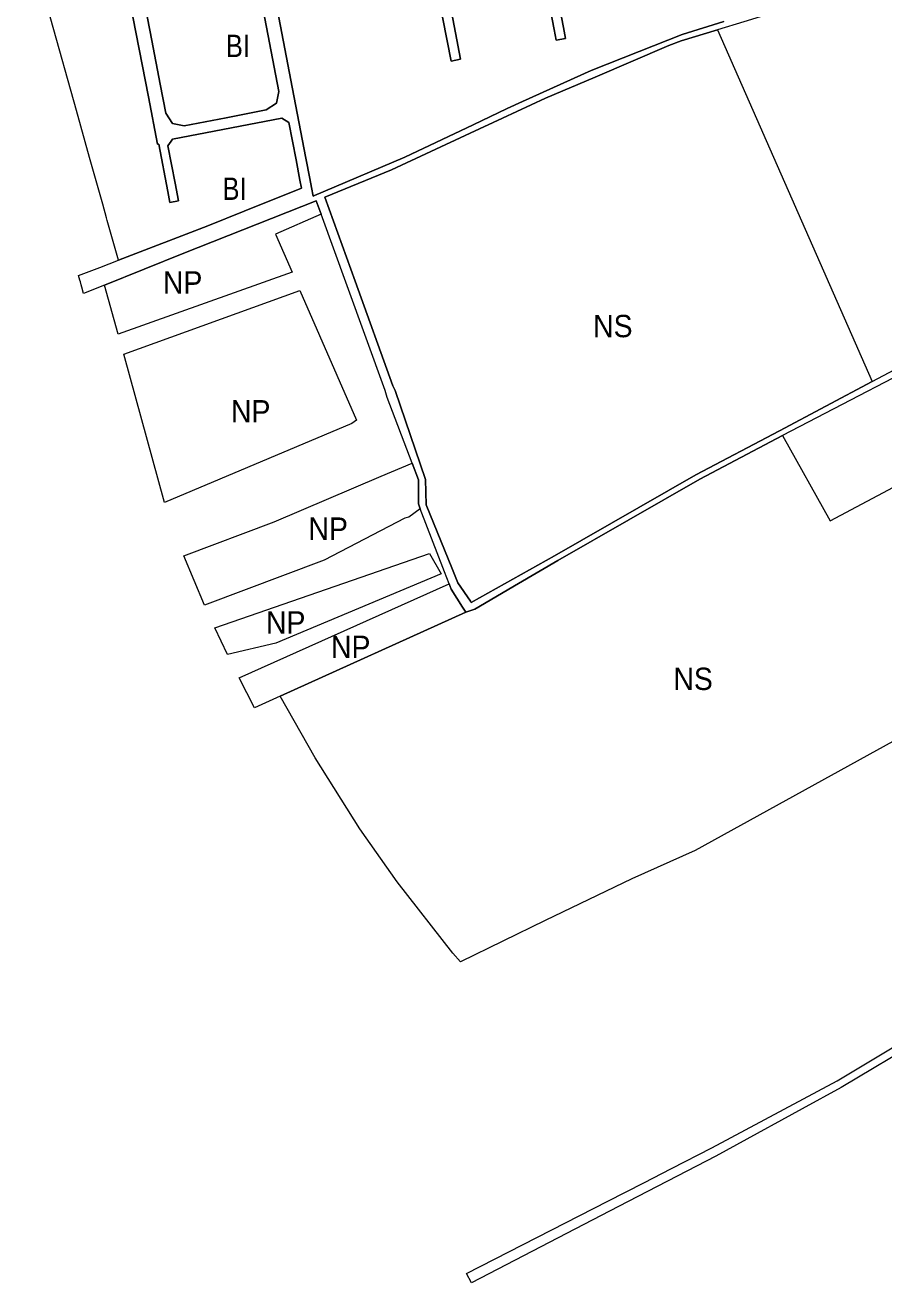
# Model space of a CAD drawing. Extents: x -650451 to -642268, y -1075216 to -1066610.
# Drawn here: x -649100 to -648639, y -1071173 to -1070498 of the extents above; entities that cross this region are included whole.
import ezdxf

# ---------------------------------------------------------------- set-up
doc = ezdxf.new("R2010")
doc.units = 0
doc.header["$LTSCALE"] = 4.8
for name, color, linetype, lineweight in [('15', 7, 'Continuous', 13), ('2', 7, 'Continuous', 13), ('48', 7, 'Continuous', 13), ('49', 7, 'Continuous', 13)]:
    doc.layers.add(name, color=color, linetype=linetype, lineweight=lineweight)
doc.layers.add('62', color=7, linetype='Continuous')

msp = doc.modelspace()

# ---------------------------------------------------------------- linework, layer by layer
at = {"layer": '15'}
msp.add_lwpolyline([(-648978.034, -1070460.216), (-648980.48, -1070447.55), (-648985.09, -1070423.63), (-648992.37, -1070385.94), (-648994.52, -1070381.33), (-648998.57, -1070378.27), (-649003.6, -1070377.47), (-649024.69, -1070379.32), (-649045.57, -1070381.14), (-649050.45, -1070383.02), (-649053.61, -1070387.2), (-649054.07, -1070392.41), (-649044.17, -1070443.69), (-649041.17, -1070459.26), (-649032.07, -1070506.39), (-649027.53, -1070529.95), (-649024.52, -1070545.51), (-649020.94, -1070550.94), (-649014.57, -1070552.25), (-648992.15, -1070547.93), (-648970.57, -1070543.76), (-648965.14, -1070540.18), (-648963.84, -1070533.81), (-648971.38, -1070494.68)], close=True, dxfattribs=at)
for points in [[(-648509.227, -1070426.957), (-648526.28, -1070433.85), (-648604.92, -1070462.79), (-648714.161, -1070496.376), (-648728.255, -1070500.709)], [(-648871.72, -1070488.29), (-648866.27, -1070516.56), (-648871.37, -1070517.54), (-648880.19, -1070471.86)], [(-648645.331, -1070689.546), (-648599.66, -1070665.32), (-648545.76, -1070636.22), (-648494.04, -1070610.73), (-648434.43, -1070578.53), (-648415.08, -1070568.07), (-648325.21, -1070518.84), (-648264.56, -1070486.34), (-648260.57, -1070484.2), (-648237.475, -1070470.361)], [(-648815.27, -1070477.22), (-648810.96, -1070499.54), (-648809.83, -1070505.38), (-648814.95, -1070506.36), (-648816.07, -1070500.53), (-648820.89, -1070475.5)], [(-649049.96, -1070624.38), (-649001.98, -1070605.92), (-648982.48, -1070598.08), (-648951.64, -1070585.69), (-648952.45, -1070581.47), (-648954.55, -1070570.57), (-648958.44, -1070550.43), (-648962.11, -1070548.09), (-649020.81, -1070559.41), (-649021.64, -1070560.56), (-649023.35, -1070562.95), (-649019.46, -1070583.1), (-649017.63, -1070592.56), (-649022.25, -1070593.46), (-649023.38, -1070587.58), (-649028.31, -1070562.05), (-649028.95, -1070562.17), (-649033.87, -1070536.64), (-649038.8, -1070511.12), (-649043.72, -1070485.59)], [(-648965.49, -1070485.68), (-648960.62, -1070510.89), (-648955.76, -1070536.11), (-648949.3, -1070569.56), (-648947.2, -1070580.45), (-648946.24, -1070585.44), (-648945.37, -1070589.94), (-648944.71, -1070589.72), (-648940.08, -1070587.75), (-648896.08, -1070569.01), (-648859.5, -1070551.65), (-648841.24, -1070542.98), (-648832.96, -1070539.25), (-648796.05, -1070522.63), (-648770.34, -1070512.39), (-648747.22, -1070503.19), (-648724.84, -1070496.31)], [(-648728.255, -1070500.709), (-648747.74, -1070506.7), (-648754.483, -1070509.232), (-648793.921, -1070526.057), (-648820.7, -1070537.41), (-648843.71, -1070548.13), (-648861.04, -1070556.21), (-648903.32, -1070575.91), (-648939.05, -1070590.62), (-648922.84, -1070635.69), (-648902.64, -1070691.87), (-648901.35, -1070694.37), (-648885.13, -1070741.96), (-648884.66, -1070755.61), (-648870.97, -1070789.43), (-648867.68, -1070797.55), (-648860.86, -1070807.36), (-648860.53, -1070807.99), (-648815.76, -1070782.92), (-648739.85, -1070739.54), (-648694.92, -1070715.85), (-648645.331, -1070689.546)], [(-648941.064, -1070599.735), (-648943.68, -1070592.52), (-649014.75, -1070620.59), (-649057.338, -1070637.689), (-649068.65, -1070642.23)], [(-648892.215, -1070733.293), (-648905.65, -1070698.06), (-648906.79, -1070694.25), (-648927.141, -1070638.141), (-648941.064, -1070599.735)], [(-648466.61, -1070600.21), (-648492.47, -1070614.2), (-648544.42, -1070639.42), (-648597.74, -1070668.62), (-648693.45, -1070718.46)], [(-649068.65, -1070642.23), (-649069.53, -1070638.9), (-649069.87, -1070637.64), (-649070.29, -1070636.05), (-649070.58, -1070635.1), (-649071.33, -1070632.6), (-649059.951, -1070628.223), (-649049.96, -1070624.38)], [(-648693.45, -1070718.46), (-648737.72, -1070741.88), (-648813.96, -1070785.53), (-648835.21, -1070797.94), (-648858.62, -1070811.62), (-648863.42, -1070813.31)], [(-648887.84, -1070757.84), (-648888.91, -1070755.05), (-648888.78, -1070742.3), (-648892.215, -1070733.293)], [(-648872.375, -1070798.112), (-648874.87, -1070791.61), (-648887.84, -1070757.84)], [(-648863.42, -1070813.31), (-648865.15, -1070810.58), (-648871.29, -1070800.94), (-648872.375, -1070798.112)], [(-648567.23, -1071012.14), (-648617.99, -1071042.21), (-648661.92, -1071068.24), (-648682.79, -1071079.69), (-648718.08, -1071099.04), (-648729.19, -1071105.13), (-648781.51, -1071132.24), (-648860.43, -1071173.14), (-648862.97, -1071168.09)], [(-648752.967, -1071111.861), (-648731.27, -1071100.77), (-648664.1, -1071064.78), (-648627.39, -1071042.65)], [(-648862.97, -1071168.09), (-648787.207, -1071129.363), (-648767.824, -1071119.455), (-648752.967, -1071111.861)]]:
    msp.add_lwpolyline(points, dxfattribs=at)
at = {"layer": '2'}
msp.add_lwpolyline([(-648978.034, -1070460.216), (-648971.38, -1070494.68), (-648963.84, -1070533.81), (-648965.14, -1070540.18), (-648970.57, -1070543.76), (-648992.15, -1070547.93), (-649014.57, -1070552.25), (-649020.94, -1070550.94), (-649024.52, -1070545.51), (-649027.53, -1070529.95), (-649032.07, -1070506.39), (-649041.17, -1070459.26), (-649044.17, -1070443.69), (-649054.07, -1070392.41), (-649053.61, -1070387.2), (-649050.45, -1070383.02), (-649045.57, -1070381.14), (-649024.69, -1070379.32), (-649003.6, -1070377.47), (-648998.57, -1070378.27), (-648994.52, -1070381.33), (-648992.37, -1070385.94), (-648985.09, -1070423.63), (-648980.48, -1070447.55)], close=True, dxfattribs=at)
for points in [[(-649049.96, -1070624.38), (-649055.93, -1070603.08), (-649056.32, -1070601.67), (-649058.38, -1070594.33), (-649065.42, -1070569.21), (-649072.47, -1070544.09), (-649100.01, -1070445.82)], [(-648880.19, -1070471.86), (-648871.37, -1070517.54), (-648866.27, -1070516.56), (-648871.72, -1070488.29)], [(-648820.89, -1070475.5), (-648816.07, -1070500.53), (-648814.95, -1070506.36), (-648809.83, -1070505.38), (-648810.96, -1070499.54), (-648815.27, -1070477.22)], [(-649043.72, -1070485.59), (-649038.8, -1070511.12), (-649033.87, -1070536.64), (-649028.95, -1070562.17), (-649028.31, -1070562.05), (-649023.38, -1070587.58), (-649022.25, -1070593.46), (-649017.63, -1070592.56), (-649019.46, -1070583.1), (-649023.35, -1070562.95), (-649021.64, -1070560.56), (-649020.81, -1070559.41), (-648962.11, -1070548.09), (-648958.44, -1070550.43), (-648954.55, -1070570.57), (-648952.45, -1070581.47), (-648951.64, -1070585.69), (-648982.48, -1070598.08), (-649001.98, -1070605.92), (-649049.96, -1070624.38)], [(-648724.84, -1070496.31), (-648747.22, -1070503.19), (-648770.34, -1070512.39), (-648796.05, -1070522.63), (-648832.96, -1070539.25), (-648841.24, -1070542.98), (-648859.5, -1070551.65), (-648896.08, -1070569.01), (-648940.08, -1070587.75), (-648944.71, -1070589.72), (-648945.37, -1070589.94), (-648946.24, -1070585.44), (-648947.2, -1070580.45), (-648949.3, -1070569.56), (-648955.76, -1070536.11), (-648960.62, -1070510.89), (-648965.49, -1070485.68)]]:
    msp.add_lwpolyline(points, dxfattribs=at)
at = {"layer": '48'}
msp.add_line((-648985.145, -1070848.538), (-648872.375, -1070798.112), dxfattribs=at)
for points in [[(-649057.338, -1070637.689), (-649014.75, -1070620.59), (-648943.68, -1070592.52), (-648941.064, -1070599.735)], [(-648941.064, -1070599.735), (-648965.569, -1070610.382), (-648956.687, -1070630.825), (-649050.081, -1070663.981), (-649057.338, -1070637.689)], [(-649014.888, -1070782.994), (-648966.35, -1070764.7), (-648908.94, -1070740.19), (-648892.215, -1070733.293)], [(-648892.215, -1070733.293), (-648888.78, -1070742.3), (-648888.91, -1070755.05), (-648887.84, -1070757.84)], [(-648887.84, -1070757.84), (-648894.08, -1070762.22), (-648896.11, -1070762.73), (-648939.5, -1070785.4), (-649003.641, -1070809.566), (-649014.888, -1070782.994)], [(-648872.375, -1070798.112), (-648871.29, -1070800.94), (-648865.15, -1070810.58), (-648863.42, -1070813.31), (-648963.107, -1070858.328), (-648976.834, -1070864.527), (-648985.145, -1070848.538)]]:
    msp.add_lwpolyline(points, dxfattribs=at)
for points in [[(-649047.11, -1070674.743), (-648952.455, -1070640.564), (-648922.196, -1070710.207), (-648924.668, -1070712.022), (-649025.129, -1070754.377)], [(-648998.132, -1070821.723), (-648882.919, -1070781.673), (-648876.64, -1070792.6), (-648965.475, -1070829.829), (-648991.386, -1070835.954)]]:
    msp.add_lwpolyline(points, close=True, dxfattribs=at)
at = {"layer": '49'}
for p, q in [((-648728.255, -1070500.709), (-648645.331, -1070689.546)), ((-648963.107, -1070858.328), (-648863.42, -1070813.31))]:
    msp.add_line(p, q, dxfattribs=at)
for points in [[(-648645.331, -1070689.546), (-648694.92, -1070715.85), (-648739.85, -1070739.54), (-648815.76, -1070782.92), (-648860.53, -1070807.99), (-648860.86, -1070807.36), (-648867.68, -1070797.55), (-648870.97, -1070789.43), (-648884.66, -1070755.61), (-648885.13, -1070741.96), (-648901.35, -1070694.37), (-648902.64, -1070691.87), (-648922.84, -1070635.69), (-648939.05, -1070590.62), (-648903.32, -1070575.91), (-648861.04, -1070556.21), (-648843.71, -1070548.13), (-648820.7, -1070537.41), (-648793.921, -1070526.057), (-648754.483, -1070509.232), (-648747.74, -1070506.7), (-648728.255, -1070500.709)], [(-648693.45, -1070718.46), (-648667.72, -1070764.15), (-648574.27, -1070714.5)], [(-648863.42, -1070813.31), (-648858.62, -1070811.62), (-648835.21, -1070797.94), (-648813.96, -1070785.53), (-648737.72, -1070741.88), (-648693.45, -1070718.46)], [(-648516.092, -1070817.462), (-648740.25, -1070941.21), (-648774.23, -1070956.42), (-648820.822, -1070978.778), (-648866.341, -1071000.881)], [(-648866.341, -1071000.881), (-648870.479, -1070996.265), (-648900.337, -1070957.964), (-648920.293, -1070929.567), (-648944.376, -1070891.404), (-648963.107, -1070858.328)]]:
    msp.add_lwpolyline(points, dxfattribs=at)

# ---------------------------------------------------------------- texts
at = {"layer": '62'}
for s, width, p in [('BI', 0.85, (-648992.213, -1070515.345)), ('BI', 0.85, (-648994.024, -1070592.01)), ('NP', 0.95, (-649026.023, -1070642.272)), ('NS', 0.95, (-648795.081, -1070665.701)), ('NP', 0.95, (-648989.49, -1070711.448)), ('NP', 0.95, (-648947.896, -1070774.426)), ('NP', 0.95, (-648970.699, -1070824.71)), ('NP', 0.95, (-648935.792, -1070837.883)), ('NS', 0.95, (-648751.987, -1070855.02))]:
    msp.add_text(s, height=12, dxfattribs=dict(at, width=width)).set_placement(p)

doc.saveas('drawing.dxf')
